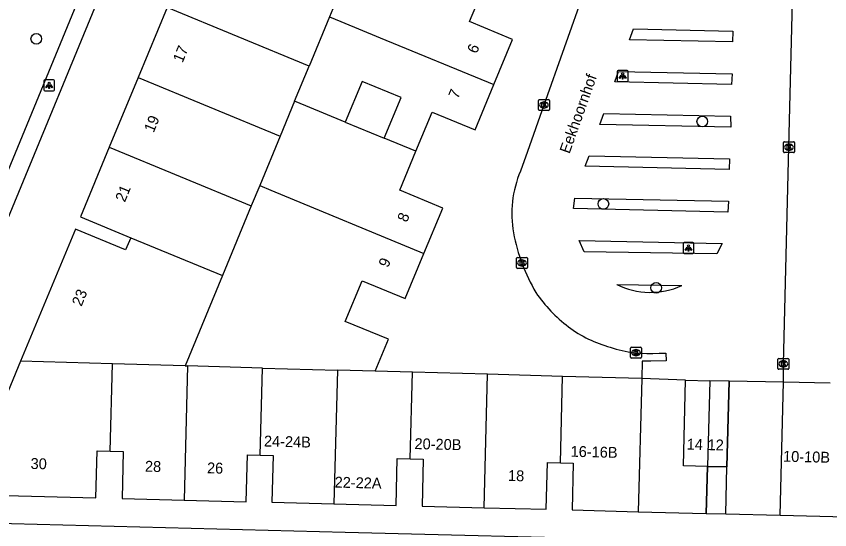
# Model space of a CAD drawing. Extents: x 160026 to 161302, y 384757 to 385701.
# Drawn here: x 160524.4 to 160599.1, y 384914.4 to 384961.6 of the extents above; entities that cross this region are included whole.
import ezdxf

# ---------------------------------------------------------------- set-up
doc = ezdxf.new("R2010")
doc.units = 0
for name, color, linetype in [('IMGEO_Boom', 7, 'Continuous'), ('IMGEO_Erf', 7, 'Continuous'), ('IMGEO_Kolk', 7, 'Continuous'), ('IMGEO_Lichtpunt', 7, 'Continuous'), ('IMGEO_Openbare_ruimte_label', 7, 'Continuous'), ('IMGEO_Pand', 7, 'Continuous'), ('IMGEO_Pand_nummerreeks', 7, 'Continuous'), ('IMGEO_Pand_overbouw', 7, 'Continuous'), ('IMGEO_Rijbaan_lokaal_open', 7, 'Continuous'), ('IMGEO_Voetpad_open', 7, 'Continuous')]:
    doc.layers.add(name, color=color, linetype=linetype)

msp = doc.modelspace()

# ---------------------------------------------------------------- linework, layer by layer
at = {"layer": 'IMGEO_Boom'}
for centre in [(160526.198, 384959.571), (160587.42, 384951.96), (160578.328, 384944.382), (160583.178, 384936.663)]:
    msp.add_circle(centre, 0.489, dxfattribs=at)
at = {"layer": 'IMGEO_Erf'}
for points in [[(160587.902, 384920.236), (160587.792, 384915.91)], [(160581.536, 384916.068), (160587.792, 384915.91)], [(160587.792, 384915.91), (160589.572, 384915.865)]]:
    msp.add_lwpolyline(points, dxfattribs=at)
at = {"layer": 'IMGEO_Kolk'}
for p, q in [((160572.363, 384953.055), (160572.363, 384953.907)), ((160572.438, 384953.981), (160573.29, 384953.981)), ((160573.364, 384953.907), (160573.364, 384953.055)), ((160572.874, 384953.201), (160572.849, 384953.201)), ((160572.851, 384953.761), (160572.876, 384953.761)), ((160573.29, 384952.981), (160572.438, 384952.981)), ((160594.963, 384950.101), (160595.815, 384950.101)), ((160594.888, 384949.175), (160594.888, 384950.027)), ((160595.399, 384949.321), (160595.374, 384949.321)), ((160595.376, 384949.881), (160595.401, 384949.881)), ((160595.889, 384950.027), (160595.889, 384949.175)), ((160595.815, 384949.101), (160594.963, 384949.101)), ((160570.348, 384938.525), (160570.348, 384939.377)), ((160570.423, 384939.451), (160571.275, 384939.451)), ((160570.836, 384939.231), (160570.861, 384939.231)), ((160571.349, 384939.377), (160571.349, 384938.525)), ((160571.275, 384938.451), (160570.423, 384938.451)), ((160570.859, 384938.671), (160570.834, 384938.671)), ((160580.826, 384930.271), (160580.826, 384931.123)), ((160580.901, 384931.197), (160581.753, 384931.197)), ((160581.314, 384930.977), (160581.339, 384930.977)), ((160581.827, 384931.123), (160581.827, 384930.271)), ((160581.753, 384930.197), (160580.901, 384930.197)), ((160581.337, 384930.417), (160581.312, 384930.417)), ((160594.369, 384929.242), (160594.369, 384930.094)), ((160594.444, 384930.168), (160595.296, 384930.168)), ((160594.857, 384929.948), (160594.882, 384929.948)), ((160595.37, 384930.094), (160595.37, 384929.242)), ((160595.296, 384929.168), (160594.444, 384929.168)), ((160594.88, 384929.388), (160594.855, 384929.388))]:
    msp.add_line(p, q, dxfattribs=at)
for points in [[(160572.363, 384953.055), (160572.363, 384953.907)], [(160572.438, 384953.981), (160573.29, 384953.981)], [(160573.364, 384953.907), (160573.364, 384953.055)], [(160572.684, 384953.681), (160572.807, 384953.681), (160572.807, 384953.53), (160572.937, 384953.681), (160573.101, 384953.681), (160572.955, 384953.53), (160573.108, 384953.281), (160572.956, 384953.281), (160572.871, 384953.445), (160572.807, 384953.378), (160572.807, 384953.281), (160572.684, 384953.281), (160572.684, 384953.681)], [(160573.29, 384952.981), (160572.438, 384952.981)], [(160594.963, 384950.101), (160595.815, 384950.101)], [(160594.888, 384949.175), (160594.888, 384950.027)], [(160595.209, 384949.801), (160595.332, 384949.801), (160595.332, 384949.65), (160595.462, 384949.801), (160595.626, 384949.801), (160595.48, 384949.65), (160595.633, 384949.401), (160595.481, 384949.401), (160595.396, 384949.565), (160595.332, 384949.498), (160595.332, 384949.401), (160595.209, 384949.401), (160595.209, 384949.801)], [(160595.889, 384950.027), (160595.889, 384949.175)], [(160595.815, 384949.101), (160594.963, 384949.101)], [(160570.348, 384938.525), (160570.348, 384939.377)], [(160570.423, 384939.451), (160571.275, 384939.451)], [(160570.669, 384939.151), (160570.792, 384939.151), (160570.792, 384939), (160570.922, 384939.151), (160571.086, 384939.151), (160570.94, 384939), (160571.093, 384938.751), (160570.941, 384938.751), (160570.856, 384938.915), (160570.792, 384938.848), (160570.792, 384938.751), (160570.669, 384938.751), (160570.669, 384939.151)], [(160571.349, 384939.377), (160571.349, 384938.525)], [(160571.275, 384938.451), (160570.423, 384938.451)], [(160580.826, 384930.271), (160580.826, 384931.123)], [(160580.901, 384931.197), (160581.753, 384931.197)], [(160581.147, 384930.897), (160581.27, 384930.897), (160581.27, 384930.746), (160581.4, 384930.897), (160581.564, 384930.897), (160581.418, 384930.746), (160581.571, 384930.497), (160581.419, 384930.497), (160581.334, 384930.661), (160581.27, 384930.594), (160581.27, 384930.497), (160581.147, 384930.497), (160581.147, 384930.897)], [(160581.827, 384931.123), (160581.827, 384930.271)], [(160581.753, 384930.197), (160580.901, 384930.197)], [(160594.369, 384929.242), (160594.369, 384930.094)], [(160594.444, 384930.168), (160595.296, 384930.168)], [(160594.69, 384929.868), (160594.813, 384929.868), (160594.813, 384929.717), (160594.943, 384929.868), (160595.107, 384929.868), (160594.961, 384929.717), (160595.114, 384929.468), (160594.962, 384929.468), (160594.877, 384929.632), (160594.813, 384929.565), (160594.813, 384929.468), (160594.69, 384929.468), (160594.69, 384929.868)], [(160595.37, 384930.094), (160595.37, 384929.242)], [(160595.296, 384929.168), (160594.444, 384929.168)]]:
    msp.add_lwpolyline(points, dxfattribs=at)
for centre, start, end in [((160572.44, 384953.905), 91.55205, 178.44795), ((160572.44, 384953.905), 91.55205, 178.44795), ((160573.288, 384953.905), 1.55205, 88.44795), ((160573.288, 384953.905), 1.55205, 88.44795), ((160572.44, 384953.057), 181.55205, 268.44795), ((160572.44, 384953.057), 181.55205, 268.44795), ((160573.288, 384953.057), 271.55205, 358.44795), ((160573.288, 384953.057), 271.55205, 358.44795), ((160594.965, 384950.025), 91.55205, 178.44795), ((160594.965, 384950.025), 91.55205, 178.44795), ((160595.813, 384950.025), 1.55205, 88.44795), ((160595.813, 384950.025), 1.55205, 88.44795), ((160594.965, 384949.177), 181.55205, 268.44795), ((160594.965, 384949.177), 181.55205, 268.44795), ((160595.813, 384949.177), 271.55205, 358.44795), ((160595.813, 384949.177), 271.55205, 358.44795), ((160570.425, 384939.375), 91.55205, 178.44795), ((160570.425, 384939.375), 91.55205, 178.44795), ((160571.273, 384939.375), 1.55205, 88.44795), ((160571.273, 384939.375), 1.55205, 88.44795), ((160570.425, 384938.527), 181.55205, 268.44795), ((160570.425, 384938.527), 181.55205, 268.44795), ((160571.273, 384938.527), 271.55205, 358.44795), ((160571.273, 384938.527), 271.55205, 358.44795), ((160580.903, 384931.121), 91.55205, 178.44795), ((160580.903, 384931.121), 91.55205, 178.44795), ((160581.751, 384931.121), 1.55205, 88.44795), ((160581.751, 384931.121), 1.55205, 88.44795), ((160580.903, 384930.273), 181.55205, 268.44795), ((160580.903, 384930.273), 181.55205, 268.44795), ((160581.751, 384930.273), 271.55205, 358.44795), ((160581.751, 384930.273), 271.55205, 358.44795), ((160594.446, 384930.092), 91.55205, 178.44795), ((160594.446, 384930.092), 91.55205, 178.44795), ((160595.294, 384930.092), 1.55205, 88.44795), ((160595.294, 384930.092), 1.55205, 88.44795), ((160594.446, 384929.244), 181.55205, 268.44795), ((160594.446, 384929.244), 181.55205, 268.44795), ((160595.294, 384929.244), 271.55205, 358.44795), ((160595.294, 384929.244), 271.55205, 358.44795)]:
    msp.add_arc(centre, 0.0765, start, end, dxfattribs=at)
for centre, major_axis, ratio, start_param, end_param in [((160572.85, 384953.481), (-0.387, 0.002), 0.722429, 4.712389, 7.853982), ((160572.875, 384953.481), (-0.39, 0.002), 0.717154, 1.570796, 4.712389), ((160595.375, 384949.601), (-0.387, 0.002), 0.722429, 4.712389, 7.853982), ((160595.4, 384949.601), (-0.39, 0.002), 0.717154, 1.570796, 4.712389), ((160570.835, 384938.951), (-0.387, 0.002), 0.722429, 4.712389, 7.853982), ((160570.86, 384938.951), (-0.39, 0.002), 0.717154, 1.570796, 4.712389), ((160581.313, 384930.697), (-0.387, 0.002), 0.722429, 4.712389, 7.853982), ((160581.338, 384930.697), (-0.39, 0.002), 0.717154, 1.570796, 4.712389), ((160594.856, 384929.668), (-0.387, 0.002), 0.722429, 4.712389, 7.853982), ((160594.881, 384929.668), (-0.39, 0.002), 0.717154, 1.570796, 4.712389)]:
    msp.add_ellipse(centre, major_axis=major_axis, ratio=ratio, start_param=start_param, end_param=end_param, dxfattribs=at)
at = {"layer": 'IMGEO_Lichtpunt'}
for p, q in [((160579.6, 384956.551), (160579.6, 384955.744)), ((160579.6, 384956.551), (160579.6, 384955.744)), ((160580.502, 384956.646), (160579.694, 384956.646)), ((160580.502, 384956.646), (160579.694, 384956.646)), ((160580.596, 384955.744), (160580.596, 384956.551)), ((160580.596, 384955.744), (160580.596, 384956.551)), ((160526.881, 384955.691), (160526.881, 384954.884)), ((160526.881, 384955.691), (160526.881, 384954.884)), ((160527.783, 384955.786), (160526.975, 384955.786)), ((160527.783, 384955.786), (160526.975, 384955.786)), ((160527.877, 384954.884), (160527.877, 384955.691)), ((160527.877, 384954.884), (160527.877, 384955.691)), ((160579.694, 384955.65), (160580.502, 384955.65)), ((160579.694, 384955.65), (160580.502, 384955.65)), ((160526.975, 384954.79), (160527.783, 384954.79)), ((160526.975, 384954.79), (160527.783, 384954.79)), ((160585.652, 384940.73), (160585.652, 384939.923)), ((160585.652, 384940.73), (160585.652, 384939.923)), ((160586.554, 384940.825), (160585.746, 384940.825)), ((160586.554, 384940.825), (160585.746, 384940.825)), ((160586.648, 384939.923), (160586.648, 384940.73)), ((160586.648, 384939.923), (160586.648, 384940.73)), ((160585.746, 384939.829), (160586.554, 384939.829)), ((160585.746, 384939.829), (160586.554, 384939.829))]:
    msp.add_line(p, q, dxfattribs=at)
for points in [[(160579.974, 384956.215), (160580.013, 384956.187), (160579.825, 384955.925), (160579.787, 384955.952), (160579.974, 384956.215)], [(160580.076, 384956.167), (160580.123, 384956.167), (160580.123, 384955.845), (160580.076, 384955.845), (160580.076, 384956.167)], [(160580.186, 384956.187), (160580.224, 384956.214), (160580.411, 384955.952), (160580.372, 384955.924), (160580.186, 384956.187)], [(160527.255, 384955.355), (160527.294, 384955.327), (160527.106, 384955.065), (160527.068, 384955.092), (160527.255, 384955.355)], [(160527.357, 384955.307), (160527.404, 384955.307), (160527.404, 384954.985), (160527.357, 384954.985), (160527.357, 384955.307)], [(160527.467, 384955.327), (160527.505, 384955.354), (160527.692, 384955.092), (160527.653, 384955.064), (160527.467, 384955.327)], [(160586.026, 384940.394), (160586.065, 384940.366), (160585.877, 384940.104), (160585.839, 384940.131), (160586.026, 384940.394)], [(160586.128, 384940.346), (160586.175, 384940.346), (160586.175, 384940.024), (160586.128, 384940.024), (160586.128, 384940.346)], [(160586.238, 384940.366), (160586.276, 384940.393), (160586.463, 384940.131), (160586.424, 384940.103), (160586.238, 384940.366)]]:
    msp.add_lwpolyline(points, dxfattribs=at)
for centre in [(160580.099, 384956.349), (160527.38, 384955.489), (160586.151, 384940.528)]:
    msp.add_circle(centre, 0.0994, dxfattribs=at)
for centre, start, end in [((160579.694, 384956.551), 90, 180), ((160579.694, 384956.551), 90, 180), ((160580.502, 384956.551), 0, 90), ((160580.502, 384956.551), 0, 90), ((160526.975, 384955.691), 90, 180), ((160526.975, 384955.691), 90, 180), ((160527.783, 384955.691), 0, 90), ((160527.783, 384955.691), 0, 90), ((160579.694, 384955.744), 180, 270), ((160579.694, 384955.744), 180, 270), ((160580.502, 384955.744), 270, 0), ((160580.502, 384955.744), 270, 360), ((160526.975, 384954.884), 180, 270), ((160526.975, 384954.884), 180, 270), ((160527.783, 384954.884), 270, 0), ((160527.783, 384954.884), 270, 360), ((160585.746, 384940.73), 90, 180), ((160585.746, 384940.73), 90, 180), ((160586.554, 384940.73), 0, 90), ((160586.554, 384940.73), 0, 90), ((160585.746, 384939.923), 180, 270), ((160585.746, 384939.923), 180, 270), ((160586.554, 384939.923), 270, 0), ((160586.554, 384939.923), 270, 360)]:
    msp.add_arc(centre, 0.0946, start, end, dxfattribs=at)
at = {"layer": 'IMGEO_Pand'}
for points in [[(160568.259, 384955.355), (160569.979, 384959.515), (160566.024, 384961.151), (160567.513, 384964.749)], [(160553.927, 384963.468), (160553.152, 384961.593)], [(160538.218, 384962.442), (160535.563, 384956.021)], [(160551.272, 384957.047), (160538.218, 384962.442)], [(160553.152, 384961.593), (160551.272, 384957.047)], [(160553.152, 384961.593), (160554.179, 384961.169), (160557.807, 384959.671), (160568.259, 384955.355)], [(160549.945, 384953.838), (160551.272, 384957.047)], [(160535.563, 384956.021), (160532.908, 384949.601)], [(160535.563, 384956.021), (160548.617, 384950.626)], [(160558.181, 384950.436), (160559.727, 384954.178), (160556.149, 384955.656), (160554.604, 384951.914)], [(160561.095, 384949.233), (160562.584, 384952.83), (160566.539, 384951.194), (160568.259, 384955.355)], [(160549.945, 384953.838), (160548.617, 384950.626)], [(160554.604, 384951.914), (160550.972, 384953.414), (160549.945, 384953.838)], [(160554.604, 384951.914), (160558.181, 384950.436)], [(160548.617, 384950.626), (160546.733, 384946.07)], [(160561.095, 384949.233), (160558.181, 384950.436)], [(160532.908, 384949.601), (160530.254, 384943.184), (160534.875, 384941.273)], [(160532.908, 384949.601), (160545.962, 384944.206)], [(160561.833, 384939.834), (160563.56, 384943.996), (160559.606, 384945.636), (160561.095, 384949.233)], [(160546.733, 384946.07), (160545.962, 384944.206)], [(160546.733, 384946.07), (160547.76, 384945.646), (160561.833, 384939.834)], [(160545.962, 384944.206), (160543.308, 384937.786)], [(160534.875, 384941.273), (160534.41, 384940.152), (160529.789, 384942.062), (160524.758, 384929.908)], [(160534.875, 384941.273), (160543.308, 384937.786)], [(160557.344, 384928.998), (160558.561, 384931.936), (160554.603, 384933.574), (160556.153, 384937.312), (160560.107, 384935.672), (160561.833, 384939.834)], [(160543.308, 384937.786), (160539.876, 384929.485)], [(160524.758, 384929.908), (160519.698, 384917.685), (160519.811, 384917.652), (160531.682, 384917.353), (160531.791, 384921.661), (160532.993, 384921.63)], [(160533.2, 384929.672), (160524.758, 384929.908)], [(160532.993, 384921.63), (160533.2, 384929.672)], [(160539.876, 384929.485), (160533.2, 384929.672)], [(160540.105, 384929.479), (160539.788, 384917.141)], [(160539.876, 384929.485), (160540.105, 384929.479)], [(160546.991, 384929.287), (160541.063, 384929.452), (160540.105, 384929.479)], [(160546.785, 384921.272), (160546.991, 384929.287)], [(160546.991, 384929.287), (160553.88, 384929.095)], [(160553.88, 384929.095), (160553.565, 384916.792)], [(160557.344, 384928.998), (160553.88, 384929.095)], [(160560.783, 384928.902), (160557.344, 384928.998)], [(160560.578, 384920.925), (160560.783, 384928.902)], [(160567.681, 384928.709), (160560.783, 384928.902)], [(160567.367, 384916.438), (160567.681, 384928.709)], [(160574.577, 384928.517), (160567.681, 384928.709)], [(160574.373, 384920.571), (160574.577, 384928.517)], [(160581.85, 384928.314), (160574.577, 384928.517)], [(160581.85, 384928.314), (160581.536, 384916.068)], [(160587.902, 384920.236), (160585.688, 384920.292), (160585.888, 384928.178)], [(160585.888, 384928.178), (160588.103, 384928.122)], [(160588.103, 384928.122), (160587.902, 384920.236)], [(160589.682, 384920.191), (160589.882, 384928.077), (160588.103, 384928.122)], [(160594.574, 384915.738), (160594.882, 384927.993)], [(160599.181, 384927.885), (160594.882, 384927.993)], [(160532.993, 384921.63), (160534.196, 384921.599), (160534.083, 384917.29), (160539.788, 384917.141)], [(160539.788, 384917.141), (160545.494, 384916.991), (160545.608, 384921.299), (160546.785, 384921.272)], [(160546.785, 384921.272), (160547.963, 384921.245), (160547.854, 384916.937), (160553.565, 384916.792)], [(160553.565, 384916.792), (160559.276, 384916.646), (160559.386, 384920.955), (160560.578, 384920.925)], [(160560.578, 384920.925), (160561.77, 384920.894), (160561.658, 384916.586), (160567.367, 384916.438)], [(160567.367, 384916.438), (160573.075, 384916.29), (160573.187, 384920.599), (160574.373, 384920.571)], [(160574.373, 384920.571), (160575.559, 384920.542), (160575.447, 384916.234), (160581.536, 384916.068)], [(160587.902, 384920.236), (160589.682, 384920.191)], [(160594.574, 384915.738), (160600.657, 384915.59), (160600.762, 384919.899), (160601.957, 384919.872)]]:
    msp.add_lwpolyline(points, dxfattribs=at)
at = {"layer": 'IMGEO_Pand_overbouw'}
for points in [[(160585.888, 384928.178), (160581.85, 384928.314), (160581.536, 384916.068), (160587.792, 384915.91), (160587.902, 384920.236), (160585.688, 384920.292)], [(160594.882, 384927.993), (160589.882, 384928.077), (160589.682, 384920.191), (160587.902, 384920.236), (160587.792, 384915.91), (160589.572, 384915.865), (160594.574, 384915.738)]]:
    msp.add_lwpolyline(points, close=True, dxfattribs=at)
at = {"layer": 'IMGEO_Rijbaan_lokaal_open'}
for points in [[(160591.148, 385005.204), (160589.809, 385001.415), (160589.803, 385001.397), (160589.307, 385000), (160584.068, 384985.227), (160578.447, 384969.326), (160572.864, 384953.481), (160571.348, 384949.206), (160570.707, 384947.39)], [(160594.882, 384927.993), (160594.871, 384929.668), (160595.391, 384949.601), (160595.933, 384971.552), (160596.501, 384992.49), (160596.703, 385000), (160596.799, 385003.576), (160596.848, 385005.375)], [(160590.23, 384960.262), (160590.212, 384959.278), (160580.716, 384959.482), (160581.11, 384960.477), (160590.23, 384960.262)], [(160590.153, 384956.362), (160590.097, 384955.356), (160579.367, 384955.613), (160579.73, 384956.57), (160590.153, 384956.362)], [(160590.022, 384952.446), (160590.033, 384951.448), (160578.01, 384951.701), (160578.376, 384952.702), (160590.022, 384952.446)], [(160589.931, 384948.539), (160589.895, 384947.545), (160576.645, 384947.849), (160577.018, 384948.817), (160589.931, 384948.539)], [(160589.825, 384944.624), (160589.779, 384943.623), (160575.581, 384943.949), (160575.715, 384944.906), (160589.825, 384944.624)], [(160589.243, 384940.744), (160588.772, 384939.783), (160576.553, 384939.989), (160576.099, 384941.013), (160589.243, 384940.744)], [(160579.552, 384936.977), (160585.526, 384936.864)], [(160583.457, 384930.65), (160584.059, 384930.657), (160584.093, 384929.953), (160582.68, 384929.902), (160581.888, 384929.906), (160581.85, 384928.314)], [(160585.888, 384928.178), (160581.85, 384928.314)], [(160589.572, 384915.865), (160589.682, 384920.191)], [(160589.572, 384915.865), (160594.574, 384915.738)]]:
    msp.add_lwpolyline(points, dxfattribs=at)
for centre, radius, start, end in [((160579.934, 384943.471), 10.025, 156.9878, 190.0814), ((160586.991, 384944.947), 17.233, 190.80511, 210.42801), ((160582.658, 384943.207), 6.962, 243.50339, 294.32934), ((160583.306, 384943.836), 13.524, 214.28125, 232.68318), ((160581.904, 384942.125), 11.313, 233.07663, 254.9512), ((160582.558, 384941.912), 11.298, 251.46768, 274.56507)]:
    msp.add_arc(centre, radius, start, end, dxfattribs=at)
at = {"layer": 'IMGEO_Voetpad_open'}
for points in [[(160512.105, 384915.262), (160522.539, 384940.554), (160533.821, 384967.876), (160547.007, 385000), (160554.593, 385018.402), (160558.17, 385016.931), (160561.06, 385023.947), (160557.56, 385025.42), (160559.171, 385029.51), (160560.795, 385034.884)], [(160530.044, 384969.412), (160532.26, 384968.519), (160521.445, 384942.289), (160517.73, 384943.793)], [(160646.505, 384911.834), (160640.573, 384911.984), (160594.508, 384913.145), (160581.47, 384913.473), (160554.587, 384914.151), (160512.105, 384915.262)]]:
    msp.add_lwpolyline(points, dxfattribs=at)

# ---------------------------------------------------------------- texts
at = {"layer": 'IMGEO_Openbare_ruimte_label'}
msp.add_text('Eekhoornhof', height=1, rotation=70.47729, dxfattribs=at).set_placement((160575.212, 384948.943))
at = {"layer": 'IMGEO_Pand_nummerreeks'}
for s, rotation, p in [('6', 67.54026, (160566.685, 384958.144)), ('17', 67.53454, (160539.641, 384957.299)), ('7', 67.54026, (160564.965, 384953.983)), ('19', 67.53454, (160536.986, 384950.88)), ('21', 67.53454, (160534.34, 384944.481)), ('8', 67.47151, (160560.265, 384942.63)), ('9', 67.47151, (160558.537, 384938.464)), ('23', 67.51162, (160530.35, 384934.895)), ('24-24B', 358.54058, (160547.116, 384922.071)), ('20-20B', 358.51487, (160560.957, 384921.833)), ('14', 358.55042, (160585.982, 384921.785)), ('12', 358.55042, (160587.897, 384921.736)), ('16-16B', 358.43837, (160575.307, 384921.13)), ('10-10B', 358.60626, (160594.84, 384920.672)), ('30', 358.55717, (160525.667, 384920.006)), ('28', 358.49885, (160536.179, 384919.755)), ('26', 358.49903, (160541.881, 384919.607)), ('18', 358.51487, (160569.554, 384918.902)), ('22-22A', 358.53323, (160553.615, 384918.292))]:
    msp.add_text(s, height=1, rotation=rotation, dxfattribs=at).set_placement(p)

doc.saveas('drawing.dxf')
